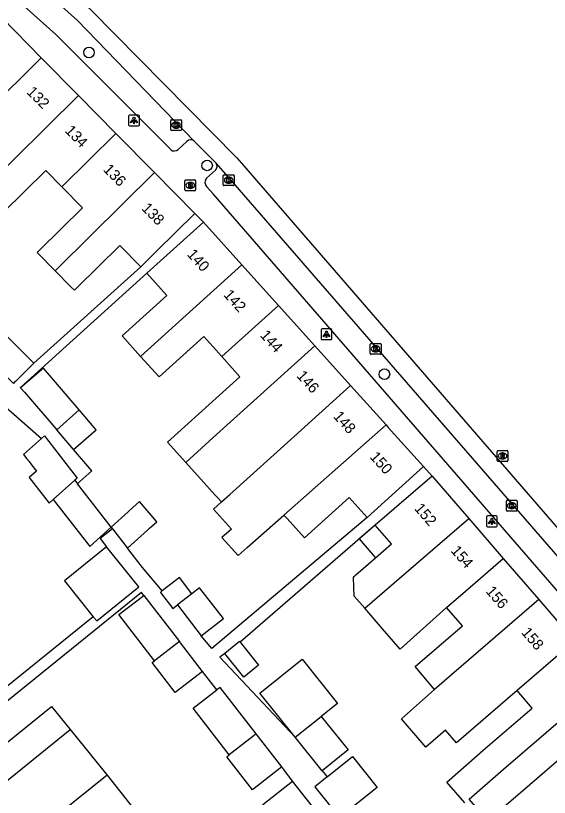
# Model space of a CAD drawing. Extents: x 161882 to 162509, y 381687 to 382379.
# Drawn here: x 162255.4 to 162304.8, y 381980.9 to 382053.2 of the extents above; entities that cross this region are included whole.
import ezdxf

# ---------------------------------------------------------------- set-up
doc = ezdxf.new("R2010")
doc.units = 0
for name, color, linetype in [('IMGEO_Boom', 7, 'Continuous'), ('IMGEO_Brandkraan', 7, 'Continuous'), ('IMGEO_Kolk', 7, 'Continuous'), ('IMGEO_Lichtpunt', 7, 'Continuous'), ('IMGEO_Pand', 7, 'Continuous'), ('IMGEO_Pand_nummerreeks', 7, 'Continuous'), ('IMGEO_Pand_overbouw', 7, 'Continuous'), ('IMGEO_Rijbaan_lokaal_gesloten', 7, 'Continuous'), ('IMGEO_Rioolput', 7, 'Continuous'), ('IMGEO_Voetpad_open', 7, 'Continuous')]:
    doc.layers.add(name, color=color, linetype=linetype)

msp = doc.modelspace()

# ---------------------------------------------------------------- linework, layer by layer
at = {"layer": 'IMGEO_Boom'}
for centre in [(162262.188, 382049.816), (162273.112, 382039.374), (162289.51, 382020.061)]:
    msp.add_circle(centre, 0.489, dxfattribs=at)
at = {"layer": 'IMGEO_Brandkraan'}
for p, q in [((162271.05, 382037.102), (162271.05, 382037.954)), ((162271.125, 382038.028), (162271.977, 382038.028)), ((162271.538, 382037.808), (162271.563, 382037.808)), ((162272.051, 382037.954), (162272.051, 382037.102)), ((162271.977, 382037.028), (162271.125, 382037.028)), ((162271.561, 382037.248), (162271.536, 382037.248))]:
    msp.add_line(p, q, dxfattribs=at)
for points in [[(162271.05, 382037.102), (162271.05, 382037.954)], [(162271.125, 382038.028), (162271.977, 382038.028)], [(162271.398, 382037.728), (162271.398, 382037.328), (162271.611, 382037.328)], [(162271.629, 382037.728), (162271.398, 382037.728)], [(162271.577, 382037.647), (162271.523, 382037.647), (162271.523, 382037.571)], [(162271.523, 382037.571), (162271.576, 382037.571)], [(162271.585, 382037.495), (162271.523, 382037.495), (162271.523, 382037.414)], [(162271.523, 382037.414), (162271.585, 382037.414)], [(162272.051, 382037.954), (162272.051, 382037.102)], [(162271.977, 382037.028), (162271.125, 382037.028)]]:
    msp.add_lwpolyline(points, dxfattribs=at)
for centre, radius, start, end in [((162271.127, 382037.952), 0.0765, 91.55205, 178.44795), ((162271.127, 382037.952), 0.0765, 91.55205, 178.44795), ((162271.578, 382037.609), 0.0379, 267.82845, 90.93552), ((162271.586, 382037.454), 0.0404, 269.87594, 90.50774), ((162271.617, 382037.579), 0.251, 268.66757, 293.53466), ((162271.633, 382037.583), 0.145, 59.4692, 91.53667), ((162271.658, 382037.63), 0.0922, 285.51372, 58.15012), ((162271.663, 382037.438), 0.105, 301.31148, 78.98903), ((162271.975, 382037.952), 0.0765, 1.55205, 88.44795), ((162271.975, 382037.952), 0.0765, 1.55205, 88.44795), ((162271.127, 382037.104), 0.0765, 181.55205, 268.44795), ((162271.127, 382037.104), 0.0765, 181.55205, 268.44795), ((162271.975, 382037.104), 0.0765, 271.55205, 358.44795), ((162271.975, 382037.104), 0.0765, 271.55205, 358.44795)]:
    msp.add_arc(centre, radius, start, end, dxfattribs=at)
for centre, major_axis, ratio, start_param, end_param in [((162271.537, 382037.528), (-0.387, 0.002), 0.722429, 4.712389, 7.853982), ((162271.562, 382037.528), (-0.39, 0.002), 0.717154, 1.570796, 4.712389)]:
    msp.add_ellipse(centre, major_axis=major_axis, ratio=ratio, start_param=start_param, end_param=end_param, dxfattribs=at)
at = {"layer": 'IMGEO_Kolk'}
for p, q in [((162269.744, 382042.676), (162269.744, 382043.528)), ((162269.819, 382043.602), (162270.671, 382043.602)), ((162270.232, 382043.382), (162270.257, 382043.382)), ((162270.745, 382043.528), (162270.745, 382042.676)), ((162270.671, 382042.602), (162269.819, 382042.602)), ((162270.255, 382042.822), (162270.23, 382042.822)), ((162274.608, 382037.582), (162274.608, 382038.434)), ((162274.683, 382038.508), (162275.535, 382038.508)), ((162275.096, 382038.288), (162275.121, 382038.288)), ((162275.609, 382038.434), (162275.609, 382037.582)), ((162275.535, 382037.508), (162274.683, 382037.508)), ((162275.119, 382037.728), (162275.094, 382037.728)), ((162288.274, 382022.9), (162289.126, 382022.9)), ((162288.199, 382021.974), (162288.199, 382022.826)), ((162288.687, 382022.68), (162288.712, 382022.68)), ((162289.2, 382022.826), (162289.2, 382021.974)), ((162289.126, 382021.9), (162288.274, 382021.9)), ((162288.71, 382022.12), (162288.685, 382022.12)), ((162300.791, 382007.475), (162300.791, 382008.327)), ((162300.866, 382008.401), (162301.718, 382008.401)), ((162301.279, 382008.181), (162301.304, 382008.181)), ((162301.792, 382008.327), (162301.792, 382007.475)), ((162301.718, 382007.401), (162300.866, 382007.401)), ((162301.302, 382007.621), (162301.277, 382007.621))]:
    msp.add_line(p, q, dxfattribs=at)
for points in [[(162269.744, 382042.676), (162269.744, 382043.528)], [(162269.819, 382043.602), (162270.671, 382043.602)], [(162270.065, 382043.302), (162270.188, 382043.302), (162270.188, 382043.151), (162270.318, 382043.302), (162270.482, 382043.302), (162270.336, 382043.151), (162270.489, 382042.902), (162270.337, 382042.902), (162270.252, 382043.066), (162270.188, 382042.999), (162270.188, 382042.902), (162270.065, 382042.902), (162270.065, 382043.302)], [(162270.745, 382043.528), (162270.745, 382042.676)], [(162270.671, 382042.602), (162269.819, 382042.602)], [(162274.608, 382037.582), (162274.608, 382038.434)], [(162274.683, 382038.508), (162275.535, 382038.508)], [(162274.929, 382038.208), (162275.052, 382038.208), (162275.052, 382038.057), (162275.182, 382038.208), (162275.346, 382038.208), (162275.2, 382038.057), (162275.353, 382037.808), (162275.201, 382037.808), (162275.116, 382037.972), (162275.052, 382037.905), (162275.052, 382037.808), (162274.929, 382037.808), (162274.929, 382038.208)], [(162275.609, 382038.434), (162275.609, 382037.582)], [(162275.535, 382037.508), (162274.683, 382037.508)], [(162288.274, 382022.9), (162289.126, 382022.9)], [(162288.199, 382021.974), (162288.199, 382022.826)], [(162288.52, 382022.6), (162288.643, 382022.6), (162288.643, 382022.449), (162288.773, 382022.6), (162288.937, 382022.6), (162288.791, 382022.449), (162288.944, 382022.2), (162288.792, 382022.2), (162288.707, 382022.364), (162288.643, 382022.297), (162288.643, 382022.2), (162288.52, 382022.2), (162288.52, 382022.6)], [(162289.2, 382022.826), (162289.2, 382021.974)], [(162289.126, 382021.9), (162288.274, 382021.9)], [(162300.791, 382007.475), (162300.791, 382008.327)], [(162300.866, 382008.401), (162301.718, 382008.401)], [(162301.112, 382008.101), (162301.235, 382008.101), (162301.235, 382007.95), (162301.365, 382008.101), (162301.529, 382008.101), (162301.383, 382007.95), (162301.536, 382007.701), (162301.384, 382007.701), (162301.299, 382007.865), (162301.235, 382007.798), (162301.235, 382007.701), (162301.112, 382007.701), (162301.112, 382008.101)], [(162301.792, 382008.327), (162301.792, 382007.475)], [(162301.718, 382007.401), (162300.866, 382007.401)]]:
    msp.add_lwpolyline(points, dxfattribs=at)
for centre, start, end in [((162269.821, 382043.526), 91.55205, 178.44795), ((162269.821, 382043.526), 91.55205, 178.44795), ((162270.669, 382043.526), 1.55205, 88.44795), ((162270.669, 382043.526), 1.55205, 88.44795), ((162269.821, 382042.678), 181.55205, 268.44795), ((162269.821, 382042.678), 181.55205, 268.44795), ((162270.669, 382042.678), 271.55205, 358.44795), ((162270.669, 382042.678), 271.55205, 358.44795), ((162274.685, 382038.432), 91.55205, 178.44795), ((162274.685, 382038.432), 91.55205, 178.44795), ((162275.533, 382038.432), 1.55205, 88.44795), ((162275.533, 382038.432), 1.55205, 88.44795), ((162274.685, 382037.584), 181.55205, 268.44795), ((162274.685, 382037.584), 181.55205, 268.44795), ((162275.533, 382037.584), 271.55205, 358.44795), ((162275.533, 382037.584), 271.55205, 358.44795), ((162288.276, 382022.824), 91.55205, 178.44795), ((162288.276, 382022.824), 91.55205, 178.44795), ((162289.124, 382022.824), 1.55205, 88.44795), ((162289.124, 382022.824), 1.55205, 88.44795), ((162288.276, 382021.976), 181.55205, 268.44795), ((162288.276, 382021.976), 181.55205, 268.44795), ((162289.124, 382021.976), 271.55205, 358.44795), ((162289.124, 382021.976), 271.55205, 358.44795), ((162300.868, 382008.325), 91.55205, 178.44795), ((162300.868, 382008.325), 91.55205, 178.44795), ((162301.716, 382008.325), 1.55205, 88.44795), ((162301.716, 382008.325), 1.55205, 88.44795), ((162300.868, 382007.477), 181.55205, 268.44795), ((162300.868, 382007.477), 181.55205, 268.44795), ((162301.716, 382007.477), 271.55205, 358.44795), ((162301.716, 382007.477), 271.55205, 358.44795)]:
    msp.add_arc(centre, 0.0765, start, end, dxfattribs=at)
for centre, major_axis, ratio, start_param, end_param in [((162270.231, 382043.102), (-0.387, 0.002), 0.722429, 4.712389, 7.853982), ((162270.256, 382043.102), (-0.39, 0.002), 0.717154, 1.570796, 4.712389), ((162275.095, 382038.008), (-0.387, 0.002), 0.722429, 4.712389, 7.853982), ((162275.12, 382038.008), (-0.39, 0.002), 0.717154, 1.570796, 4.712389), ((162288.686, 382022.4), (-0.387, 0.002), 0.722429, 4.712389, 7.853982), ((162288.711, 382022.4), (-0.39, 0.002), 0.717154, 1.570796, 4.712389), ((162301.278, 382007.901), (-0.387, 0.002), 0.722429, 4.712389, 7.853982), ((162301.303, 382007.901), (-0.39, 0.002), 0.717154, 1.570796, 4.712389)]:
    msp.add_ellipse(centre, major_axis=major_axis, ratio=ratio, start_param=start_param, end_param=end_param, dxfattribs=at)
at = {"layer": 'IMGEO_Lichtpunt'}
for p, q in [((162265.848, 382043.934), (162265.848, 382043.127)), ((162265.848, 382043.934), (162265.848, 382043.127)), ((162266.75, 382044.029), (162265.942, 382044.029)), ((162266.75, 382044.029), (162265.942, 382044.029)), ((162266.844, 382043.127), (162266.844, 382043.934)), ((162266.844, 382043.127), (162266.844, 382043.934)), ((162265.942, 382043.033), (162266.75, 382043.033)), ((162265.942, 382043.033), (162266.75, 382043.033)), ((162283.659, 382024.158), (162283.659, 382023.351)), ((162283.659, 382024.158), (162283.659, 382023.351)), ((162284.561, 382024.253), (162283.753, 382024.253)), ((162284.561, 382024.253), (162283.753, 382024.253)), ((162284.655, 382023.351), (162284.655, 382024.158)), ((162284.655, 382023.351), (162284.655, 382024.158)), ((162283.753, 382023.257), (162284.561, 382023.257)), ((162283.753, 382023.257), (162284.561, 382023.257)), ((162298.95, 382006.852), (162298.95, 382006.045)), ((162298.95, 382006.852), (162298.95, 382006.045)), ((162299.852, 382006.947), (162299.044, 382006.947)), ((162299.852, 382006.947), (162299.044, 382006.947)), ((162299.946, 382006.045), (162299.946, 382006.852)), ((162299.946, 382006.045), (162299.946, 382006.852)), ((162299.044, 382005.951), (162299.852, 382005.951)), ((162299.044, 382005.951), (162299.852, 382005.951))]:
    msp.add_line(p, q, dxfattribs=at)
for points in [[(162266.222, 382043.598), (162266.261, 382043.57), (162266.073, 382043.308), (162266.035, 382043.335), (162266.222, 382043.598)], [(162266.324, 382043.55), (162266.371, 382043.55), (162266.371, 382043.228), (162266.324, 382043.228), (162266.324, 382043.55)], [(162266.434, 382043.57), (162266.472, 382043.597), (162266.659, 382043.335), (162266.62, 382043.307), (162266.434, 382043.57)], [(162284.033, 382023.822), (162284.072, 382023.794), (162283.884, 382023.532), (162283.846, 382023.559), (162284.033, 382023.822)], [(162284.135, 382023.774), (162284.182, 382023.774), (162284.182, 382023.452), (162284.135, 382023.452), (162284.135, 382023.774)], [(162284.245, 382023.794), (162284.283, 382023.821), (162284.47, 382023.559), (162284.431, 382023.531), (162284.245, 382023.794)], [(162299.324, 382006.516), (162299.363, 382006.488), (162299.175, 382006.226), (162299.137, 382006.253), (162299.324, 382006.516)], [(162299.426, 382006.468), (162299.473, 382006.468), (162299.473, 382006.146), (162299.426, 382006.146), (162299.426, 382006.468)], [(162299.536, 382006.488), (162299.574, 382006.515), (162299.761, 382006.253), (162299.722, 382006.225), (162299.536, 382006.488)]]:
    msp.add_lwpolyline(points, dxfattribs=at)
for centre in [(162266.347, 382043.732), (162284.158, 382023.956), (162299.449, 382006.65)]:
    msp.add_circle(centre, 0.0994, dxfattribs=at)
for centre, start, end in [((162265.942, 382043.934), 90, 180), ((162265.942, 382043.934), 90, 180), ((162266.75, 382043.934), 0, 90), ((162266.75, 382043.934), 0, 90), ((162265.942, 382043.127), 180, 270), ((162265.942, 382043.127), 180, 270), ((162266.75, 382043.127), 270, 0), ((162266.75, 382043.127), 270, 360), ((162283.753, 382024.158), 90, 180), ((162283.753, 382024.158), 90, 180), ((162284.561, 382024.158), 0, 90), ((162284.561, 382024.158), 0, 90), ((162283.753, 382023.351), 180, 270), ((162283.753, 382023.351), 180, 270), ((162284.561, 382023.351), 270, 0), ((162284.561, 382023.351), 270, 360), ((162299.044, 382006.852), 90, 180), ((162299.044, 382006.852), 90, 180), ((162299.852, 382006.852), 0, 90), ((162299.852, 382006.852), 0, 90), ((162299.044, 382006.045), 180, 270), ((162299.044, 382006.045), 180, 270), ((162299.852, 382006.045), 270, 0), ((162299.852, 382006.045), 270, 360)]:
    msp.add_arc(centre, 0.0946, start, end, dxfattribs=at)
at = {"layer": 'IMGEO_Pand'}
for points in [[(162254.178, 382052.979), (162257.773, 382049.338)], [(162257.773, 382049.338), (162252.789, 382044.416)], [(162257.773, 382049.338), (162261.218, 382045.85)], [(162252.003, 382036.747), (162252.282, 382037.023), (162261.218, 382045.85)], [(162261.218, 382045.85), (162264.683, 382042.34)], [(162264.683, 382042.34), (162259.68, 382037.398)], [(162264.683, 382042.34), (162268.258, 382038.718)], [(162259.68, 382037.398), (162258.19, 382038.907), (162254.256, 382035.024), (162254.089, 382034.859), (162253.977, 382034.748), (162252.003, 382036.747)], [(162268.258, 382038.718), (162259.309, 382029.879), (162259.059, 382029.633)], [(162268.258, 382038.718), (162271.99, 382034.939)], [(162259.059, 382029.633), (162257.399, 382031.315), (162257.649, 382031.561), (162261.596, 382035.458), (162259.68, 382037.398)], [(162271.99, 382034.939), (162268.433, 382031.426), (162266.985, 382029.997)], [(162267.547, 382029.398), (162272.777, 382034.118)], [(162272.777, 382034.118), (162276.329, 382030.174)], [(162266.985, 382029.997), (162265.039, 382031.969), (162261.093, 382028.072), (162260.843, 382027.825), (162260.52, 382028.152), (162259.059, 382029.633)], [(162266.954, 382021.709), (162276.329, 382030.174)], [(162276.329, 382030.174), (162279.711, 382026.419)], [(162267.547, 382029.398), (162269.394, 382027.352), (162265.243, 382023.605), (162266.954, 382021.709)], [(162279.711, 382026.419), (162274.467, 382021.683)], [(162279.711, 382026.419), (162283.074, 382022.685)], [(162253.7, 382024.45), (162257.075, 382021.088)], [(162266.954, 382021.709), (162268.666, 382019.812), (162272.794, 382023.537), (162274.467, 382021.683)], [(162257.075, 382021.088), (162255.389, 382019.396), (162255.272, 382019.278), (162255.194, 382019.2), (162253.646, 382020.741), (162251.819, 382022.562)], [(162283.074, 382022.685), (162273.675, 382014.196), (162271.129, 382011.897)], [(162283.074, 382022.685), (162286.382, 382019.012)], [(162274.467, 382021.683), (162276.141, 382019.828), (162269.434, 382013.776), (162271.129, 382011.897)], [(162261.262, 382016.775), (162258.341, 382020.2), (162257.981, 382020.622), (162255.855, 382018.808)], [(162255.855, 382018.808), (162256.227, 382018.396), (162259.199, 382014.912)], [(162274.427, 382008.243), (162275.198, 382008.937), (162281.148, 382014.297), (162286.382, 382019.012)], [(162286.382, 382019.012), (162289.665, 382015.367)], [(162259.199, 382014.912), (162261.262, 382016.775)], [(162260.738, 382013.108), (162262.852, 382014.911), (162261.262, 382016.775)], [(162289.665, 382015.367), (162280.21, 382007.031)], [(162289.665, 382015.367), (162289.864, 382015.146), (162293.123, 382011.527)], [(162257.785, 382014.128), (162258.054, 382014.369), (162258.344, 382013.995), (162258.47, 382013.833), (162261.094, 382010.449), (162260.874, 382010.251), (162260.868, 382010.246)], [(162260.738, 382013.108), (162259.199, 382014.912)], [(162257.785, 382014.128), (162256.126, 382012.64), (162256.241, 382012.492), (162256.416, 382012.266), (162256.641, 382011.976), (162256.882, 382011.664), (162257.324, 382011.095), (162256.661, 382010.501), (162258.503, 382008.126), (162258.886, 382008.469)], [(162271.129, 382011.897), (162273.32, 382009.47), (162273.848, 382008.885), (162274, 382008.717), (162274.427, 382008.243)], [(162287.901, 382006.815), (162293.123, 382011.527)], [(162293.913, 382010.632), (162288.664, 382006.109)], [(162293.913, 382010.632), (162297.305, 382006.707)], [(162258.886, 382008.469), (162260.868, 382010.246)], [(162260.868, 382010.246), (162261.119, 382009.935)], [(162264.235, 382005.916), (162261.119, 382009.935)], [(162258.886, 382008.469), (162262.165, 382004.239), (162262.253, 382004.126), (162264.235, 382005.916)], [(162280.21, 382007.031), (162280.509, 382006.7), (162282.11, 382004.926), (162286.241, 382008.654), (162287.901, 382006.815)], [(162265.743, 382003.971), (162267.592, 382005.64), (162267.782, 382005.812), (162268.45, 382006.415), (162266.866, 382008.291), (162265.947, 382007.462), (162265.817, 382007.344), (162264.235, 382005.916)], [(162274.427, 382008.243), (162273.693, 382007.581), (162275.371, 382005.721), (162274.486, 382004.941), (162275.972, 382003.294), (162276.81, 382004.033), (162280.21, 382007.031)], [(162287.695, 381998.414), (162289.533, 382000), (162297.305, 382006.707)], [(162297.305, 382006.707), (162300.503, 382003.006)], [(162264.235, 382005.916), (162264.368, 382005.744)], [(162264.368, 382005.744), (162265.743, 382003.971)], [(162287.695, 381998.414), (162286.725, 381999.54), (162286.655, 382001.269), (162286.72, 382001.352), (162286.791, 382001.43), (162286.867, 382001.503), (162288.69, 382003.074), (162290.176, 382004.355), (162288.664, 382006.109)], [(162263.816, 382004.098), (162259.91, 382000.955), (162262.585, 381997.63)], [(162262.585, 381997.63), (162262.902, 381997.236), (162266.808, 382000.38), (162263.816, 382004.098)], [(162295.266, 381998.486), (162297.02, 382000), (162300.503, 382003.006)], [(162300.503, 382003.006), (162303.78, 381999.214)], [(162271.706, 381999.759), (162270.562, 382001.242), (162268.963, 382000.009)], [(162268.963, 382000.009), (162268.791, 381999.876), (162269.935, 381998.393), (162270.366, 381998.725)], [(162271.706, 381999.759), (162270.366, 381998.725)], [(162272.568, 381995.87), (162274.616, 381997.449), (162272.413, 382000.304), (162271.706, 381999.759)], [(162268.247, 381993.554), (162264.952, 381997.827), (162267.246, 381999.596)], [(162267.246, 381999.596), (162270.542, 381995.324)], [(162303.78, 381999.214), (162294.156, 381990.911)], [(162303.78, 381999.214), (162307.093, 381995.38)], [(162270.366, 381998.725), (162272.568, 381995.87)], [(162295.266, 381998.486), (162290.967, 381994.621), (162289.349, 381996.494), (162287.695, 381998.414)], [(162294.156, 381990.911), (162292.348, 381993.009), (162296.731, 381996.786), (162295.266, 381998.486)], [(162270.542, 381995.324), (162268.247, 381993.554)], [(162272.679, 381992.57), (162270.542, 381995.324)], [(162276.162, 381995.285), (162276.115, 381995.344), (162274.738, 381994.241)], [(162276.162, 381995.285), (162277.87, 381993.155), (162276.494, 381992.051), (162274.738, 381994.241)], [(162307.093, 381995.38), (162301.777, 381990.792)], [(162272.679, 381992.57), (162270.15, 381990.619), (162268.021, 381993.38), (162268.247, 381993.554)], [(162281.265, 381986.472), (162277.982, 381990.568), (162281.899, 381993.708), (162285.182, 381989.612), (162283.676, 381988.405)], [(162297.352, 381980.751), (162300.537, 381983.519), (162310.163, 381991.827)], [(162277.648, 381986.79), (162274.312, 381991.087), (162274.012, 381990.854)], [(162275.164, 381984.862), (162271.828, 381989.158), (162274.012, 381990.854)], [(162301.777, 381990.792), (162296.169, 381985.978), (162295.174, 381987.137), (162293.338, 381985.561), (162291.079, 381988.192), (162294.156, 381990.911)], [(162296.949, 381980.401), (162295.272, 381982.33), (162298.868, 381985.456), (162303.176, 381989.169), (162301.777, 381990.792)], [(162252.612, 381988.219), (162254.492, 381985.892), (162258.729, 381989.315), (162260.442, 381987.195)], [(162281.265, 381986.472), (162283.676, 381988.405)], [(162283.676, 381988.405), (162286.161, 381985.306), (162283.749, 381983.373)], [(162249.797, 381978.591), (162260.442, 381987.195)], [(162260.442, 381987.195), (162262.158, 381985.072), (162263.191, 381983.795), (162263.853, 381982.975)], [(162277.648, 381986.79), (162277.347, 381986.556), (162275.164, 381984.862)], [(162280.018, 381983.738), (162277.648, 381986.79)], [(162283.749, 381983.373), (162281.265, 381986.472)], [(162280.018, 381983.738), (162277.301, 381981.63), (162274.932, 381984.682), (162275.164, 381984.862)], [(162284.205, 381982.806), (162286.546, 381984.689), (162288.836, 381981.842), (162285.355, 381979.041)], [(162308.138, 381983.369), (162306.563, 381985.197), (162302.275, 381981.502), (162299.079, 381978.748), (162297.352, 381980.751)], [(162263.853, 381982.975), (162259.611, 381979.545), (162253.208, 381974.369)], [(162263.853, 381982.975), (162267.194, 381978.758)], [(162283.991, 381978.635), (162281.269, 381976.477), (162278.277, 381980.251), (162280.998, 381982.409)], [(162283.991, 381978.635), (162280.998, 381982.409)], [(162284.205, 381982.806), (162283.064, 381981.889), (162283.431, 381981.433), (162285.355, 381979.041)]]:
    msp.add_lwpolyline(points, dxfattribs=at)
at = {"layer": 'IMGEO_Pand_overbouw'}
msp.add_lwpolyline([(162290.176, 382004.355), (162288.664, 382006.109), (162287.178, 382004.828), (162288.463, 382003.337), (162288.69, 382003.074)], close=True, dxfattribs=at)
at = {"layer": 'IMGEO_Rijbaan_lokaal_gesloten'}
for points in [[(162208.443, 382099.25), (162241.416, 382072.435), (162262.315, 382053.78), (162275.851, 382040.075), (162276.287, 382039.572), (162328.522, 381979.28), (162327.205, 381978.154)], [(162271.925, 382041.627), (162261.12, 382052.791), (162240.386, 382071.297), (162229.73, 382079.712), (162208.292, 382097.099)], [(162273.954, 382039.576), (162273.852, 382039.689), (162271.925, 382041.627)], [(162324.071, 381981.856), (162275.084, 382038.275), (162273.954, 382039.576)]]:
    msp.add_lwpolyline(points, dxfattribs=at)
at = {"layer": 'IMGEO_Rioolput'}
for p, q in [((162299.937, 382012.067), (162299.937, 382012.919)), ((162300.012, 382012.993), (162300.864, 382012.993)), ((162300.425, 382012.773), (162300.45, 382012.773)), ((162300.938, 382012.919), (162300.938, 382012.067)), ((162300.448, 382012.213), (162300.423, 382012.213)), ((162300.864, 382011.993), (162300.012, 382011.993))]:
    msp.add_line(p, q, dxfattribs=at)
for points in [[(162299.937, 382012.067), (162299.937, 382012.919)], [(162300.012, 382012.993), (162300.864, 382012.993)], [(162300.938, 382012.919), (162300.938, 382012.067)], [(162300.526, 382012.691), (162300.274, 382012.693), (162300.274, 382012.293)], [(162300.274, 382012.293), (162300.398, 382012.293), (162300.398, 382012.455), (162300.409, 382012.455)], [(162300.452, 382012.612), (162300.398, 382012.612), (162300.398, 382012.531)], [(162300.398, 382012.531), (162300.45, 382012.531)], [(162300.456, 382012.426), (162300.527, 382012.293), (162300.667, 382012.293), (162300.602, 382012.419)], [(162300.864, 382011.993), (162300.012, 382011.993)]]:
    msp.add_lwpolyline(points, dxfattribs=at)
for centre, radius, start, end in [((162300.014, 382012.917), 0.0765, 91.55205, 178.44795), ((162300.014, 382012.917), 0.0765, 91.55205, 178.44795), ((162300.862, 382012.917), 0.0765, 1.55205, 88.44795), ((162300.862, 382012.917), 0.0765, 1.55205, 88.44795), ((162300.014, 382012.069), 0.0765, 181.55205, 268.44795), ((162300.014, 382012.069), 0.0765, 181.55205, 268.44795), ((162300.408, 382012.402), 0.0533, 26.02933, 88.69889), ((162300.434, 382012.72), 0.19, 274.7715, 282.96867), ((162300.458, 382012.516), 0.0964, 77.00612, 93.18647), ((162300.472, 382012.573), 0.0378, 276.66336, 79.67722), ((162300.525, 382012.581), 0.109, 350.36119, 89.41601), ((162300.523, 382012.581), 0.112, 277.58423, 350.98172), ((162300.507, 382012.366), 0.108, 29.51342, 73.79051), ((162300.862, 382012.069), 0.0765, 271.55205, 358.44795), ((162300.862, 382012.069), 0.0765, 271.55205, 358.44795)]:
    msp.add_arc(centre, radius, start, end, dxfattribs=at)
for centre, major_axis, ratio, start_param, end_param in [((162300.424, 382012.493), (-0.387, 0.002), 0.722429, 4.712389, 7.853982), ((162300.449, 382012.493), (-0.39, 0.002), 0.717154, 1.570796, 4.712389)]:
    msp.add_ellipse(centre, major_axis=major_axis, ratio=ratio, start_param=start_param, end_param=end_param, dxfattribs=at)
at = {"layer": 'IMGEO_Voetpad_open'}
for points in [[(162269.744, 382040.83), (162259.121, 382051.495), (162238.764, 382069.685), (162230.249, 382076.62)], [(162271.224, 382041.589), (162270.44, 382040.845)], [(162273.068, 382038.182), (162273.873, 382038.929)], [(162322.836, 381982.394), (162320.856, 381982.677), (162320.715, 381982.716), (162320.595, 381982.766), (162320.465, 381982.84), (162320.292, 381982.981), (162273.659, 382036.738), (162273.06, 382037.429)], [(162272.777, 382034.118), (162271.99, 382034.939)], [(162255.855, 382018.808), (162255.838, 382018.827), (162267.547, 382029.398)], [(162266.985, 382029.997), (162257.075, 382021.088)], [(162253.178, 382018.163), (162257.785, 382014.128)], [(162261.119, 382009.935), (162261.347, 382010.14), (162262.442, 382011.121), (162260.738, 382013.108)], [(162293.123, 382011.527), (162293.913, 382010.632)], [(162287.901, 382006.815), (162273.55, 381994.691), (162272.568, 381995.87)], [(162264.368, 382005.744), (162263.212, 382004.848), (162263.816, 382004.098)], [(162288.664, 382006.109), (162276.162, 381995.285)], [(162268.963, 382000.009), (162267.125, 382002.189), (162265.743, 382003.971)], [(162267.246, 381999.596), (162267.033, 381999.872), (162252.612, 381988.219)], [(162262.585, 381997.63), (162252.081, 381989.179)], [(162274.738, 381994.241), (162274.299, 381993.893), (162281.265, 381986.472)], [(162274.012, 381990.854), (162272.679, 381992.57)], [(162280.998, 381982.409), (162280.309, 381983.363), (162280.018, 381983.738)], [(162283.749, 381983.373), (162284.205, 381982.806)]]:
    msp.add_lwpolyline(points, dxfattribs=at)
for centre, radius, start, end in [((162271.594, 382041.257), 0.497, 48.15902, 138.04671), ((162270.083, 382041.244), 0.536, 230.69955, 311.76971), ((162273.535, 382039.3), 0.502, 312.33354, 33.39463), ((162273.44, 382037.802), 0.532, 134.37911, 224.4035)]:
    msp.add_arc(centre, radius, start, end, dxfattribs=at)

# ---------------------------------------------------------------- texts
at = {"layer": 'IMGEO_Pand_nummerreeks'}
for s, rotation, p in [('132', 314.6332, (162256.354, 382046.107)), ('134', 314.6332, (162259.897, 382042.518)), ('136', 314.6332, (162263.439, 382038.931)), ('138', 314.6332, (162266.983, 382035.341)), ('140', 312.06285, (162271.19, 382031.109)), ('142', 312.06285, (162274.568, 382027.365)), ('144', 312.06285, (162277.951, 382023.616)), ('146', 312.06062, (162281.335, 382019.868)), ('148', 312.06062, (162284.72, 382016.117)), ('150', 312.06062, (162288.102, 382012.369)), ('152', 310.79438, (162292.218, 382007.61)), ('154', 310.79456, (162295.594, 382003.7)), ('156', 310.79227, (162298.83, 381999.952)), ('158', 310.7957, (162302.124, 381996.133))]:
    msp.add_text(s, height=1, rotation=rotation, dxfattribs=at).set_placement(p)

doc.saveas('drawing.dxf')
